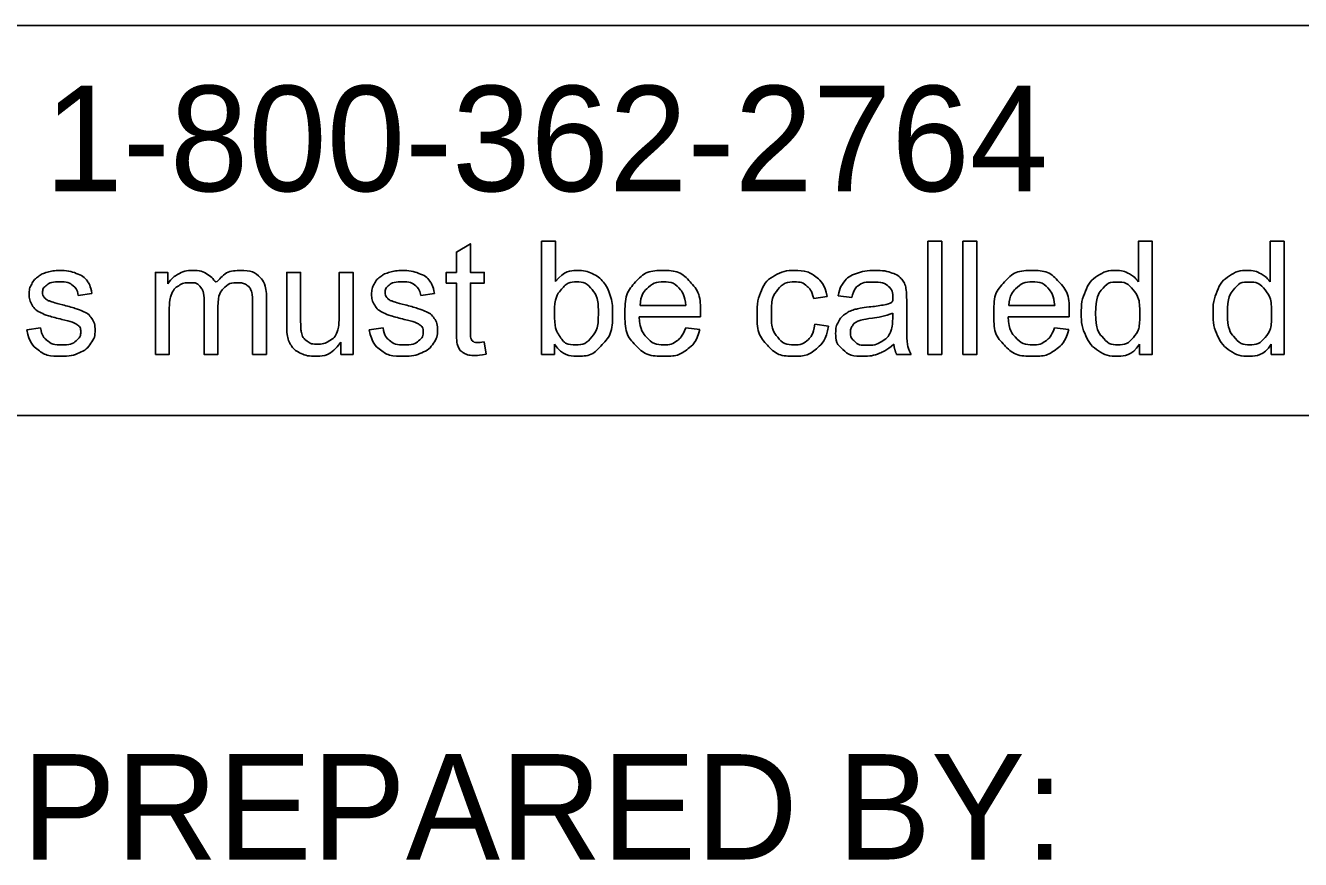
# Model space of a CAD drawing. Extents: x 0 to 34, y -4 to 22.
# Drawn here: x 4.651 to 6.344, y 1.553 to 2.661 of the extents above; entities that cross this region are included whole.
import ezdxf

# ---------------------------------------------------------------- set-up
doc = ezdxf.new("R2010")
doc.units = 0
doc.layers.add('SH_Data', color=7, linetype='Continuous')
doc.layers.add('SH_Text', color=7, linetype='Continuous')

msp = doc.modelspace()

# ---------------------------------------------------------------- linework, layer by layer
at = {"layer": 'SH_Data'}
for p, q in [((7.2275, 2.6607), (2.9775, 2.6607)), ((7.2275, 2.1428), (2.9775, 2.1428))]:
    msp.add_line(p, q, dxfattribs=at)
at = {"layer": 'SH_Text'}
for points in [[(5.2233, 2.2558), (5.2233, 2.3185), (5.2097, 2.3185), (5.2097, 2.3328), (5.2233, 2.3328), (5.2233, 2.3597), (5.2417, 2.3708), (5.2417, 2.3328), (5.2601, 2.3328), (5.2601, 2.3185), (5.2417, 2.3185), (5.2417, 2.2547)], [(5.3534, 2.2239), (5.3363, 2.2239), (5.3363, 2.3741), (5.3548, 2.3741), (5.3548, 2.3206)], [(5.8491, 2.2239), (5.8491, 2.3741), (5.8675, 2.3741), (5.8675, 2.2239), (5.8491, 2.2239)], [(5.8956, 2.2239), (5.8956, 2.3741), (5.9141, 2.3741), (5.9141, 2.2239), (5.8956, 2.2239)], [(6.1285, 2.3202), (6.1285, 2.3741), (6.1469, 2.3741), (6.1469, 2.2239), (6.1299, 2.2239)], [(6.3034, 2.3202), (6.3034, 2.3741), (6.3218, 2.3741), (6.3218, 2.2239), (6.3048, 2.2239)], [(4.8236, 2.2239), (4.8236, 2.3328), (4.8401, 2.3328), (4.8401, 2.3174)], [(4.9979, 2.2654), (4.9979, 2.3328), (5.0164, 2.3328), (5.0164, 2.2724)], [(5.0676, 2.2745), (5.0676, 2.3328), (5.0861, 2.3328), (5.0861, 2.2239), (5.0696, 2.2239)], [(4.7394, 2.3046), (4.7213, 2.3022)], [(5.194, 2.3046), (5.1759, 2.3022)], [(5.7479, 2.2992), (5.7298, 2.3016)], [(4.9067, 2.2871), (4.9067, 2.2239), (4.8883, 2.2239), (4.8883, 2.2946)], [(4.9711, 2.2986), (4.9711, 2.2239), (4.9527, 2.2239), (4.9527, 2.2924)], [(5.4669, 2.2887), (5.5277, 2.2887)], [(5.7154, 2.3007), (5.6974, 2.298)], [(5.8209, 2.2941), (5.8209, 2.2695)], [(5.9565, 2.2887), (6.0173, 2.2887)], [(4.842, 2.2803), (4.842, 2.2239), (4.8236, 2.2239)], [(5.547, 2.2736), (5.4659, 2.2736)], [(5.8023, 2.2718), (5.8024, 2.2785)], [(6.0366, 2.2736), (5.9555, 2.2736)], [(4.653, 2.2564), (4.6712, 2.2593)], [(5.1076, 2.2564), (5.1258, 2.2593)], [(5.5275, 2.2591), (5.5465, 2.2567)], [(5.699, 2.2638), (5.7171, 2.2613)], [(6.0171, 2.2591), (6.0361, 2.2567)], [(5.0696, 2.2239), (5.0696, 2.24)], [(5.2601, 2.2404), (5.2628, 2.2241)], [(5.3534, 2.2375), (5.3534, 2.2239)], [(6.1299, 2.2239), (6.1299, 2.2376)], [(6.3048, 2.2239), (6.3048, 2.2376)], [(5.8267, 2.2239), (5.8075, 2.2239)]]:
    msp.add_lwpolyline(points, dxfattribs=at)
for points, degree in [([(4.7213, 2.3022), (4.7201, 2.3106), (4.7142, 2.3153), (4.7083, 2.3201), (4.6975, 2.3201), (4.6848, 2.3201), (4.6794, 2.3159), (4.6739, 2.3116), (4.6739, 2.306), (4.6739, 2.3024), (4.6762, 2.2995), (4.6785, 2.2966), (4.6833, 2.2946), (4.686, 2.2936), (4.6996, 2.2899), (4.7192, 2.2847), (4.7269, 2.2813), (4.7347, 2.278), (4.7391, 2.2717), (4.7435, 2.2653), (4.7435, 2.2559), (4.7435, 2.2467), (4.7381, 2.2386), (4.7327, 2.2304), (4.7226, 2.226), (4.7124, 2.2215), (4.6996, 2.2215), (4.6784, 2.2215), (4.6672, 2.2303), (4.6561, 2.2391), (4.653, 2.2564)], 3), ([(4.6712, 2.2593), (4.6727, 2.2483), (4.6798, 2.2425), (4.6868, 2.2366), (4.6995, 2.2366), (4.7122, 2.2366), (4.7184, 2.2418), (4.7245, 2.247), (4.7245, 2.254), (4.7245, 2.2602), (4.7191, 2.2638), (4.7153, 2.2663), (4.7002, 2.2701), (4.6799, 2.2752), (4.672, 2.2789), (4.6642, 2.2827), (4.6601, 2.2893), (4.6561, 2.2959), (4.6561, 2.3038), (4.6561, 2.3111), (4.6594, 2.3173), (4.6628, 2.3235), (4.6685, 2.3276), (4.6728, 2.3308), (4.6803, 2.333), (4.6877, 2.3352), (4.6962, 2.3352), (4.709, 2.3352), (4.7187, 2.3315), (4.7284, 2.3278), (4.733, 2.3215), (4.7377, 2.3152), (4.7394, 2.3046)], 3), ([(4.8401, 2.3174), (4.8452, 2.3254), (4.8537, 2.3303), (4.8622, 2.3352), (4.8731, 2.3352), (4.8852, 2.3352), (4.8929, 2.3301), (4.9007, 2.3251), (4.9038, 2.3161), (4.9168, 2.3352), (4.9375, 2.3352), (4.9537, 2.3352), (4.9624, 2.3262), (4.9711, 2.3172), (4.9711, 2.2986)], 3), ([(4.8883, 2.2946), (4.8883, 2.3069), (4.8838, 2.313), (4.8793, 2.3191), (4.869, 2.3191), (4.8612, 2.3191), (4.8546, 2.315), (4.848, 2.311), (4.845, 2.3031), (4.842, 2.2952), (4.842, 2.2803)], 3), ([(4.9527, 2.2924), (4.9527, 2.3035), (4.9509, 2.3083), (4.9491, 2.3132), (4.9444, 2.3162), (4.9397, 2.3191), (4.9333, 2.3191), (4.9219, 2.3191), (4.9143, 2.3115), (4.9067, 2.3039), (4.9067, 2.2871)], 3), ([(5.1759, 2.3022), (5.1747, 2.3106), (5.1688, 2.3153), (5.1629, 2.3201), (5.1521, 2.3201), (5.1394, 2.3201), (5.1339, 2.3159), (5.1285, 2.3116), (5.1285, 2.306), (5.1285, 2.3024), (5.1308, 2.2995), (5.133, 2.2966), (5.1378, 2.2946), (5.1406, 2.2936), (5.1542, 2.2899), (5.1737, 2.2847), (5.1815, 2.2813), (5.1893, 2.278), (5.1937, 2.2717), (5.1981, 2.2653), (5.1981, 2.2559), (5.1981, 2.2467), (5.1927, 2.2386), (5.1873, 2.2304), (5.1772, 2.226), (5.167, 2.2215), (5.1542, 2.2215), (5.1329, 2.2215), (5.1218, 2.2303), (5.1107, 2.2391), (5.1076, 2.2564)], 3), ([(5.1258, 2.2593), (5.1273, 2.2483), (5.1343, 2.2425), (5.1414, 2.2366), (5.154, 2.2366), (5.1668, 2.2366), (5.1729, 2.2418), (5.1791, 2.247), (5.1791, 2.254), (5.1791, 2.2602), (5.1736, 2.2638), (5.1698, 2.2663), (5.1548, 2.2701), (5.1345, 2.2752), (5.1266, 2.2789), (5.1188, 2.2827), (5.1147, 2.2893), (5.1107, 2.2959), (5.1107, 2.3038), (5.1107, 2.3111), (5.114, 2.3173), (5.1173, 2.3235), (5.1231, 2.3276), (5.1274, 2.3308), (5.1348, 2.333), (5.1423, 2.3352), (5.1508, 2.3352), (5.1636, 2.3352), (5.1733, 2.3315), (5.183, 2.3278), (5.1876, 2.3215), (5.1922, 2.3152), (5.194, 2.3046)], 3), ([(5.3532, 2.2792), (5.3532, 2.2596), (5.3585, 2.2509), (5.3672, 2.2366), (5.382, 2.2366), (5.3941, 2.2366), (5.4029, 2.2471), (5.4116, 2.2576), (5.4116, 2.2784), (5.4116, 2.2998), (5.4032, 2.3099), (5.3948, 2.3201), (5.3828, 2.3201), (5.3708, 2.3201), (5.362, 2.3096), (5.3532, 2.299), (5.3532, 2.2792)], 3), ([(5.3548, 2.3206), (5.3664, 2.3352), (5.3846, 2.3352), (5.3946, 2.3352), (5.4036, 2.3311), (5.4125, 2.3271), (5.4183, 2.3198), (5.4241, 2.3124), (5.4274, 2.3021), (5.4306, 2.2918), (5.4306, 2.28), (5.4306, 2.252), (5.4168, 2.2368), (5.403, 2.2215), (5.3836, 2.2215), (5.3644, 2.2215), (5.3534, 2.2375)], 3), ([(5.5465, 2.2567), (5.542, 2.24), (5.5298, 2.2307), (5.5177, 2.2215), (5.4987, 2.2215), (5.4749, 2.2215), (5.4609, 2.2362), (5.4469, 2.2509), (5.4469, 2.2774), (5.4469, 2.3049), (5.461, 2.32), (5.4752, 2.3352), (5.4977, 2.3352), (5.5195, 2.3352), (5.5333, 2.3203), (5.5471, 2.3055), (5.5471, 2.2785), (5.5471, 2.2769), (5.547, 2.2736)], 3), ([(5.5277, 2.2887), (5.5265, 2.3025), (5.5207, 2.3094), (5.5119, 2.3201), (5.4979, 2.3201), (5.4852, 2.3201), (5.4765, 2.3115), (5.4678, 2.303), (5.4669, 2.2887)], 3), ([(5.7171, 2.2613), (5.7141, 2.2427), (5.7019, 2.2321), (5.6896, 2.2215), (5.6718, 2.2215), (5.6495, 2.2215), (5.6359, 2.2361), (5.6223, 2.2507), (5.6223, 2.2779), (5.6223, 2.2955), (5.6282, 2.3088), (5.634, 2.322), (5.646, 2.3286), (5.6579, 2.3352), (5.6719, 2.3352), (5.6897, 2.3352), (5.7009, 2.3262), (5.7122, 2.3172), (5.7154, 2.3007)], 3), ([(5.6974, 2.298), (5.6949, 2.309), (5.6884, 2.3145), (5.6819, 2.3201), (5.6726, 2.3201), (5.6587, 2.3201), (5.65, 2.3101), (5.6413, 2.3001), (5.6413, 2.2784), (5.6413, 2.2565), (5.6497, 2.2466), (5.6581, 2.2366), (5.6717, 2.2366), (5.6825, 2.2366), (5.6898, 2.2433), (5.6971, 2.2499), (5.699, 2.2638)], 3), ([(5.8038, 2.2373), (5.7936, 2.2287), (5.7841, 2.2251), (5.7746, 2.2215), (5.7638, 2.2215), (5.7458, 2.2215), (5.7362, 2.2303), (5.7266, 2.239), (5.7266, 2.2526), (5.7266, 2.2606), (5.7302, 2.2672), (5.7339, 2.2738), (5.7398, 2.2778), (5.7456, 2.2818), (5.753, 2.2838), (5.7584, 2.2853), (5.7694, 2.2866), (5.7917, 2.2893), (5.8023, 2.2929), (5.8024, 2.2967), (5.8024, 2.2978), (5.8024, 2.3091), (5.7971, 2.3137), (5.7901, 2.3199), (5.7762, 2.3199), (5.7632, 2.3199), (5.757, 2.3154), (5.7508, 2.3108), (5.7479, 2.2992)], 3), ([(5.7298, 2.3016), (5.7323, 2.3132), (5.7379, 2.3203), (5.7435, 2.3275), (5.7542, 2.3313), (5.7648, 2.3352), (5.7788, 2.3352), (5.7928, 2.3352), (5.8015, 2.3319), (5.8102, 2.3286), (5.8142, 2.3236), (5.8183, 2.3187), (5.82, 2.3111), (5.8209, 2.3064), (5.8209, 2.2941)], 3), ([(6.0361, 2.2567), (6.0316, 2.24), (6.0194, 2.2307), (6.0072, 2.2215), (5.9883, 2.2215), (5.9644, 2.2215), (5.9505, 2.2362), (5.9365, 2.2509), (5.9365, 2.2774), (5.9365, 2.3049), (5.9506, 2.32), (5.9648, 2.3352), (5.9873, 2.3352), (6.0091, 2.3352), (6.0229, 2.3203), (6.0367, 2.3055), (6.0367, 2.2785), (6.0367, 2.2769), (6.0366, 2.2736)], 3), ([(6.0173, 2.2887), (6.0161, 2.3025), (6.0103, 2.3094), (6.0015, 2.3201), (5.9875, 2.3201), (5.9748, 2.3201), (5.9661, 2.3115), (5.9574, 2.303), (5.9565, 2.2887)], 3), ([(6.1299, 2.2376), (6.1195, 2.2215), (6.0995, 2.2215), (6.0865, 2.2215), (6.0755, 2.2287), (6.0646, 2.2359), (6.0586, 2.2487), (6.0526, 2.2616), (6.0526, 2.2782), (6.0526, 2.2945), (6.0581, 2.3078), (6.0635, 2.321), (6.0743, 2.3281), (6.0852, 2.3352), (6.0986, 2.3352), (6.1084, 2.3352), (6.116, 2.331), (6.1237, 2.3269), (6.1285, 2.3202)], 3), ([(6.0716, 2.2782), (6.0716, 2.2573), (6.0805, 2.247), (6.0893, 2.2366), (6.1012, 2.2366), (6.1133, 2.2366), (6.1218, 2.2465), (6.1302, 2.2564), (6.1302, 2.2767), (6.1302, 2.299), (6.1216, 2.3095), (6.113, 2.3199), (6.1004, 2.3199), (6.0881, 2.3199), (6.0799, 2.3099), (6.0716, 2.2999), (6.0716, 2.2782)], 3), ([(6.3048, 2.2376), (6.2944, 2.2215), (6.2743, 2.2215), (6.2613, 2.2215), (6.2504, 2.2287), (6.2395, 2.2359), (6.2335, 2.2487), (6.2275, 2.2616), (6.2275, 2.2782), (6.2275, 2.2945), (6.2329, 2.3078), (6.2384, 2.321), (6.2492, 2.3281), (6.26, 2.3352), (6.2734, 2.3352), (6.2832, 2.3352), (6.2909, 2.331), (6.2986, 2.3269), (6.3034, 2.3202)], 3), ([(6.2465, 2.2782), (6.2465, 2.2573), (6.2553, 2.247), (6.2641, 2.2366), (6.2761, 2.2366), (6.2882, 2.2366), (6.2967, 2.2465), (6.3051, 2.2564), (6.3051, 2.2767), (6.3051, 2.299), (6.2965, 2.3095), (6.2879, 2.3199), (6.2753, 2.3199), (6.263, 2.3199), (6.2548, 2.3099), (6.2465, 2.2999), (6.2465, 2.2782)], 3), ([(5.0164, 2.2724), (5.0164, 2.258), (5.0175, 2.253), (5.0192, 2.2457), (5.0249, 2.2416), (5.0305, 2.2374), (5.0388, 2.2374), (5.0471, 2.2374), (5.0543, 2.2417), (5.0616, 2.2459), (5.0646, 2.2533), (5.0676, 2.2606), (5.0676, 2.2745)], 3), ([(5.4659, 2.2736), (5.4669, 2.2557), (5.476, 2.2462), (5.4852, 2.2366), (5.4988, 2.2366), (5.5089, 2.2366), (5.5161, 2.242), (5.5233, 2.2473), (5.5275, 2.2591)], 3), ([(5.8024, 2.2785), (5.7923, 2.2744), (5.7722, 2.2716), (5.7608, 2.2699), (5.7561, 2.2679), (5.7514, 2.2658), (5.7488, 2.2619), (5.7463, 2.2579), (5.7463, 2.2531), (5.7463, 2.2458), (5.7519, 2.2409), (5.7574, 2.2359), (5.7682, 2.2359), (5.7788, 2.2359), (5.7871, 2.2406), (5.7954, 2.2453), (5.7993, 2.2533), (5.8023, 2.2596), (5.8023, 2.2718)], 3), ([(5.8209, 2.2695), (5.8209, 2.2438), (5.8221, 2.237), (5.8233, 2.2302), (5.8267, 2.2239)], 3), ([(5.9555, 2.2736), (5.9565, 2.2557), (5.9656, 2.2462), (5.9748, 2.2366), (5.9884, 2.2366), (5.9985, 2.2366), (6.0057, 2.242), (6.0129, 2.2473), (6.0171, 2.2591)], 3), ([(5.0696, 2.24), (5.0569, 2.2215), (5.0351, 2.2215), (5.0255, 2.2215), (5.0171, 2.2252), (5.0088, 2.2289), (5.0047, 2.2345), (5.0007, 2.2401), (4.9991, 2.2482), (4.9979, 2.2536), (4.9979, 2.2654)], 3), ([(5.2628, 2.2241), (5.255, 2.2224), (5.2488, 2.2224), (5.2388, 2.2224), (5.2333, 2.2256), (5.2278, 2.2288), (5.2255, 2.234), (5.2233, 2.2392), (5.2233, 2.2558)], 3), ([(5.2417, 2.2547), (5.2417, 2.2468), (5.2427, 2.2445), (5.2436, 2.2423), (5.2458, 2.2409), (5.248, 2.2396), (5.2521, 2.2396), (5.2551, 2.2396), (5.2601, 2.2404)], 3), ([(5.8075, 2.2239), (5.8047, 2.2296), (5.8038, 2.2373)], 2)]:
    msp.add_open_spline(points, degree=degree, dxfattribs=at)

# ---------------------------------------------------------------- texts
for s, p in [('OHIO811, 8-1-1, or 1-800-362-2764', (3.022, 2.4406)), ('PLAN PREPARED BY:', (4.1053, 1.553))]:
    msp.add_text(s, height=0.14, dxfattribs=at).set_placement(p)

doc.saveas('drawing.dxf')
